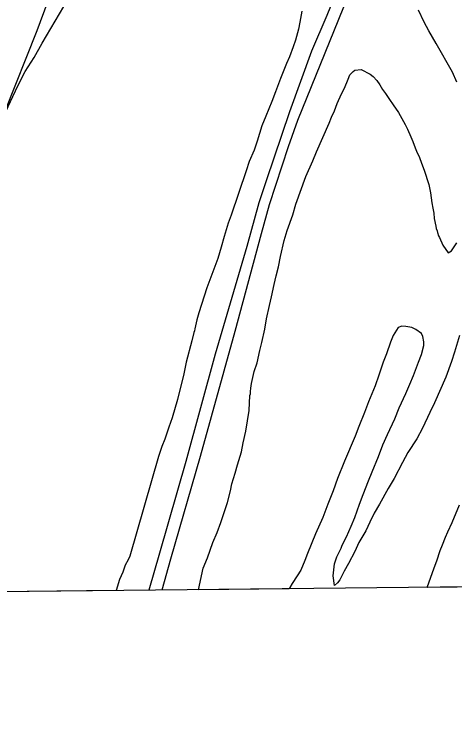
# Model space of a CAD drawing. Extents: x 3625074 to 3663148, y 511451 to 537151.
# Drawn here: x 3650691 to 3651357, y 516860 to 517947 of the extents above; entities that cross this region are included whole.
import ezdxf

# ---------------------------------------------------------------- set-up
doc = ezdxf.new("R2010")
doc.units = 0
for name, color, linetype in [('V-GRID-FRAM', 7, 'Continuous'), ('V-SITE-VEGE', 7, 'Continuous'), ('V-TOPO-SHOR', 7, 'Continuous')]:
    doc.layers.add(name, color=color, linetype=linetype)

msp = doc.modelspace()

# ---------------------------------------------------------------- linework, layer by layer
at = {"layer": 'V-GRID-FRAM'}
msp.add_lwpolyline([(3629129.4, 535042.1), (3660791.6, 535359.9), (3660982, 517178), (3629304, 516860), (3629129.4, 535042.1)], dxfattribs=at)
at = {"layer": 'V-SITE-VEGE'}
for p, q in [((3650733, 517903.6), (3650765.8, 517958.7)), ((3651126.1, 517951.9), (3651122.7, 517935.3)), ((3651122.7, 517935.3), (3651120.7, 517924.5)), ((3651120.7, 517924.5), (3651116.3, 517907.9)), ((3650720.8, 517881.6), (3650733, 517903.6)), ((3651116.3, 517907.9), (3651112.9, 517897.7)), ((3651112.9, 517897.7), (3651107, 517882.6)), ((3650707.6, 517860.6), (3650720.8, 517881.6)), ((3651107, 517882.6), (3651102.6, 517872.8)), ((3651102.6, 517872.8), (3651095.7, 517855.2)), ((3650696.3, 517838.7), (3650707.6, 517860.6)), ((3651198.7, 517855.6), (3651203.6, 517860.5)), ((3651203.6, 517860.5), (3651206.1, 517862.4)), ((3651206.1, 517862.4), (3651215.4, 517863.4)), ((3651215.4, 517863.4), (3651229, 517856.5)), ((3651229, 517856.5), (3651233.9, 517853.1)), ((3651093.8, 517849.9), (3651085.9, 517829.9)), ((3651095.7, 517855.2), (3651093.8, 517849.9)), ((3651190.4, 517835.6), (3651195.8, 517848.8)), ((3651195.8, 517848.8), (3651198.7, 517855.6)), ((3651233.9, 517853.1), (3651239.3, 517846.8)), ((3651239.3, 517846.8), (3651243.6, 517840.4)), ((3650670.8, 517784), (3650696.3, 517838.7)), ((3651186, 517826.8), (3651190.4, 517835.6)), ((3651243.6, 517840.4), (3651248, 517833.6)), ((3651085.9, 517829.9), (3651080.5, 517815.2)), ((3651179.2, 517812.2), (3651186, 517826.8)), ((3651248, 517833.6), (3651252.4, 517827.2)), ((3651252.4, 517827.2), (3651258.7, 517818.4)), ((3651080.5, 517815.2), (3651071.2, 517793.3)), ((3651258.7, 517818.4), (3651264.1, 517810.1)), ((3651175.2, 517800.9), (3651179.2, 517812.2)), ((3651264.1, 517810.1), (3651271.9, 517798.4)), ((3651071.2, 517793.3), (3651065.3, 517778.6)), ((3651167.4, 517782.4), (3651170.8, 517791.7)), ((3651170.8, 517791.7), (3651175.2, 517800.9)), ((3651271.9, 517798.4), (3651282.1, 517780.3)), ((3651147.8, 517739), (3651167.4, 517782.4)), ((3651282.1, 517780.3), (3651285.5, 517773.5)), ((3651065.3, 517778.6), (3651058.5, 517755.2)), ((3651285.5, 517773.5), (3651290.9, 517761.7)), ((3651290.9, 517761.7), (3651293.8, 517754.9)), ((3651058.5, 517755.2), (3651053.6, 517741.5)), ((3651293.8, 517754.9), (3651297.2, 517745.1)), ((3651053.6, 517741.5), (3651046.2, 517724.4)), ((3651142.4, 517725.8), (3651147.8, 517739)), ((3651297.2, 517745.1), (3651299.2, 517740.2)), ((3651299.2, 517740.2), (3651303.6, 517730.5)), ((3651303.6, 517730.5), (3651307, 517722.2)), ((3651046.2, 517724.4), (3651041.8, 517710.3)), ((3651132.1, 517701.9), (3651142.4, 517725.8)), ((3651307, 517722.2), (3651310.9, 517711.4)), ((3651041.8, 517710.3), (3651018.8, 517643.4)), ((3651310.9, 517711.4), (3651317.7, 517689.9)), ((3651117, 517659.9), (3651132.1, 517701.9)), ((3651317.7, 517689.9), (3651320.6, 517677.2)), ((3651320.6, 517677.2), (3651322.5, 517662.1)), ((3651322.5, 517662.1), (3651324, 517653.8)), ((3651112, 517643.8), (3651117, 517659.9)), ((3651324, 517653.8), (3651325.4, 517646.5)), ((3651018.8, 517643.4), (3651014.4, 517631.2)), ((3651103.7, 517620.4), (3651112, 517643.8)), ((3651325.4, 517646.5), (3651325.9, 517638.6)), ((3651014.4, 517631.2), (3651008.5, 517611.2)), ((3651325.9, 517638.6), (3651328.3, 517626.9)), ((3651099.3, 517605.2), (3651103.7, 517620.4)), ((3651328.3, 517626.9), (3651328.8, 517623.5)), ((3651328.8, 517623.5), (3651330.3, 517619.6)), ((3651330.3, 517619.6), (3651330.8, 517617.2)), ((3651008.5, 517611.2), (3651004.1, 517595.1)), ((3651330.8, 517617.2), (3651332.7, 517612.3)), ((3651332.7, 517612.3), (3651334.2, 517609.8)), ((3651334.2, 517609.8), (3651339, 517598.1)), ((3651093.4, 517580.8), (3651099.3, 517605.2)), ((3651339, 517598.1), (3651347.3, 517586.4)), ((3651352.2, 517589.8), (3651360.5, 517601.5)), ((3651004.1, 517595.1), (3650998.7, 517578)), ((3651347.3, 517586.4), (3651352.2, 517589.8)), ((3650998.7, 517578), (3650982, 517533.6)), ((3651090.5, 517565.2), (3651093.4, 517580.8)), ((3651087, 517552), (3651090.5, 517565.2)), ((3651084.1, 517538.9), (3651087, 517552)), ((3650982, 517533.6), (3650970.3, 517496)), ((3651080.1, 517520.3), (3651084.1, 517538.9)), ((3651077.2, 517507.1), (3651080.1, 517520.3)), ((3651072.3, 517486.6), (3651077.2, 517507.1)), ((3650970.3, 517496), (3650967.3, 517485.3)), ((3650967.3, 517485.3), (3650963.9, 517471.6)), ((3651069.8, 517471), (3651072.3, 517486.6)), ((3650962.4, 517466.3), (3650959.5, 517453.6)), ((3650963.4, 517468.7), (3650962.4, 517466.3)), ((3650963.9, 517471.6), (3650963.4, 517468.7)), ((3651065.4, 517451), (3651069.8, 517471)), ((3651271.5, 517473.7), (3651264.1, 517461.5)), ((3651277.3, 517475.6), (3651271.5, 517473.7)), ((3651283.2, 517475.1), (3651277.3, 517475.6)), ((3651292, 517473.7), (3651283.2, 517475.1)), ((3651298.3, 517470.7), (3651292, 517473.7)), ((3651306.6, 517464.8), (3651298.3, 517470.7)), ((3651264.1, 517461.5), (3651260.2, 517451.7)), ((3651309.1, 517460), (3651306.6, 517464.8)), ((3651310.5, 517452.2), (3651309.1, 517460)), ((3651364.2, 517461.4), (3651356.9, 517436.5)), ((3650959.5, 517453.6), (3650951.1, 517421.4)), ((3651062.5, 517438.8), (3651065.4, 517451)), ((3651260.2, 517451.7), (3651253.9, 517433.7)), ((3651307.1, 517433.1), (3651310.5, 517446.3)), ((3651310.5, 517446.3), (3651310.5, 517452.2)), ((3651058.5, 517420.2), (3651062.5, 517438.8)), ((3651253.9, 517433.7), (3651249, 517421.5)), ((3651302.2, 517421.4), (3651307.1, 517433.1)), ((3651356.9, 517436.5), (3651352, 517422.3)), ((3651352, 517422.3), (3651343.7, 517398.9)), ((3650951.1, 517421.4), (3650947.2, 517403.8)), ((3651053.6, 517407.1), (3651058.5, 517420.2)), ((3651249, 517421.5), (3651242.1, 517401.5)), ((3651294.8, 517401.4), (3651302.2, 517421.4)), ((3650947.2, 517403.8), (3650937.9, 517364.7)), ((3651049.7, 517389), (3651053.6, 517407.1)), ((3651242.1, 517401.5), (3651236.7, 517385.4)), ((3651289, 517388.2), (3651294.8, 517401.4)), ((3651048.7, 517382.2), (3651049.7, 517389)), ((3651343.7, 517398.9), (3651326.5, 517359.8)), ((3651048.2, 517376.8), (3651048.7, 517382.2)), ((3651236.7, 517385.4), (3651226.9, 517361.4)), ((3651283.1, 517374.1), (3651289, 517388.2)), ((3651046.2, 517348.5), (3651047.2, 517370.9)), ((3651047.2, 517370.9), (3651048.2, 517373.4)), ((3651048.2, 517373.4), (3651048.2, 517376.8)), ((3651273.3, 517352.1), (3651283.1, 517374.1)), ((3650937.9, 517364.7), (3650929.5, 517337.4)), ((3651226.9, 517361.4), (3651220.5, 517345.3)), ((3651326.5, 517359.8), (3651319.7, 517345.2)), ((3651041.3, 517317.2), (3651046.2, 517348.5)), ((3651266.4, 517335.5), (3651273.3, 517352.1)), ((3650929.5, 517337.4), (3650924.6, 517323.3)), ((3651220.5, 517345.3), (3651212.2, 517323.9)), ((3651255.2, 517312.1), (3651266.4, 517335.5)), ((3651319.7, 517345.2), (3651308.4, 517321.8)), ((3651212.2, 517323.9), (3651206.3, 517309.7)), ((3650924.6, 517323.3), (3650918.8, 517305.2)), ((3651036.9, 517299.2), (3651041.3, 517317.2)), ((3651308.4, 517321.8), (3651299.6, 517305.7)), ((3650918.8, 517305.2), (3650914.3, 517294)), ((3651206.3, 517309.7), (3651190.2, 517271.6)), ((3651248.3, 517296.5), (3651255.2, 517312.1)), ((3651299.6, 517305.7), (3651286.4, 517284.7)), ((3650914.3, 517294), (3650909, 517278.8)), ((3651034.4, 517286), (3651036.9, 517299.2)), ((3651241.9, 517278.9), (3651248.3, 517296.5)), ((3651028.6, 517266), (3651034.4, 517286)), ((3651286.4, 517284.7), (3651278.1, 517269.6)), ((3650909, 517278.8), (3650865.8, 517128)), ((3651190.2, 517271.6), (3651179.9, 517245.3)), ((3651232.1, 517255.5), (3651241.9, 517278.9)), ((3651278.1, 517269.6), (3651265.3, 517245.7)), ((3651025.1, 517253.8), (3651028.6, 517266)), ((3651020.2, 517237.7), (3651025.1, 517253.8)), ((3651226.8, 517241.8), (3651232.1, 517255.5)), ((3651017.8, 517227), (3651020.2, 517237.7)), ((3651179.9, 517245.3), (3651173, 517226.8)), ((3651218.4, 517221.3), (3651226.8, 517241.8)), ((3651265.3, 517245.7), (3651256.5, 517230.6)), ((3651013.4, 517209.4), (3651017.8, 517227)), ((3651173, 517226.8), (3651165.2, 517206.7)), ((3651256.5, 517230.6), (3651243.3, 517206.6)), ((3651213, 517206.7), (3651218.4, 517221.3)), ((3651003.1, 517179.1), (3651013.4, 517209.4)), ((3651165.2, 517206.7), (3651157.8, 517186.7)), ((3651206.2, 517186.7), (3651213, 517206.7)), ((3651243.3, 517206.6), (3651235.5, 517193)), ((3651353.1, 517179.2), (3651364.4, 517206)), ((3651157.8, 517186.7), (3651146.6, 517161.8)), ((3651200.3, 517173.5), (3651206.2, 517186.7)), ((3651235.5, 517193), (3651228.6, 517179.8)), ((3650997.7, 517164), (3651003.1, 517179.1)), ((3651193.4, 517157.4), (3651200.3, 517173.5)), ((3651228.6, 517179.8), (3651222.8, 517166.6)), ((3651346.8, 517165), (3651353.1, 517179.2)), ((3650991.3, 517148.9), (3650997.7, 517164)), ((3651146.6, 517161.8), (3651134.3, 517132.1)), ((3651222.8, 517166.6), (3651212, 517148.6)), ((3651343.3, 517156.7), (3651346.8, 517165)), ((3651187.1, 517144.7), (3651193.4, 517157.4)), ((3651338.4, 517145.5), (3651343.3, 517156.7)), ((3650983, 517125.9), (3650991.3, 517148.9)), ((3651178.8, 517127.1), (3651185.1, 517140.3)), ((3651185.1, 517140.3), (3651187.1, 517144.7)), ((3651212, 517148.6), (3651206.1, 517135.4)), ((3651335, 517136.7), (3651338.4, 517145.5)), ((3651134.3, 517132.1), (3651130.4, 517121.8)), ((3651206.1, 517135.4), (3651196.3, 517116.9)), ((3651330.1, 517121.1), (3651335, 517136.7)), ((3650863.3, 517122.7), (3650858.9, 517114.4)), ((3650865.8, 517128), (3650863.3, 517122.7)), ((3650976.6, 517110.3), (3650983, 517125.9)), ((3651130.4, 517121.8), (3651124.5, 517107.2)), ((3651175.3, 517116.4), (3651178.8, 517127.1)), ((3651326.2, 517110.8), (3651330.1, 517121.1)), ((3650858.9, 517114.4), (3650855, 517104.1)), ((3650969.7, 517077.5), (3650976.6, 517110.3)), ((3651124.5, 517107.2), (3651118.7, 517098.4)), ((3651173.4, 517098.3), (3651175.3, 517116.4)), ((3651196.3, 517116.9), (3651190, 517105.6)), ((3651315.3, 517081), (3651326.2, 517110.8)), ((3650855, 517104.1), (3650850.1, 517092.9)), ((3651118.7, 517098.4), (3651111.3, 517086.7)), ((3651175.3, 517083.7), (3651173.4, 517098.3)), ((3651190, 517105.6), (3651183.1, 517092.5)), ((3650850.1, 517092.9), (3650844.9, 517076.2)), ((3651111.3, 517086.7), (3651107.9, 517080.8)), ((3651179.7, 517088.1), (3651175.3, 517083.7)), ((3651183.1, 517092.5), (3651179.7, 517088.1)), ((3650844.9, 517076.2), (3650441.3, 517072.2)), ((3651106.9, 517078.9), (3650969.7, 517077.5)), ((3651107.9, 517080.8), (3651106.9, 517078.9)), ((3651360.7, 517081.4), (3651315.3, 517081))]:
    msp.add_line(p, q, dxfattribs=at)
msp.add_lwpolyline([(3651360.3, 517844.2), (3651353.5, 517859.8), (3651329.2, 517902.8), (3651318, 517921.8), (3651311.1, 517935), (3651302.4, 517953.1)], dxfattribs=at)
at = {"layer": 'V-TOPO-SHOR'}
for points in [[(3651243, 519338.3), (3651181.5, 519165.1), (3651078, 518892.7), (3650986, 518642), (3650899, 518393.6), (3650811.3, 518154.7), (3650724.8, 517921.8), (3650626.6, 517676.4), (3650581.9, 517553.4)], [(3651325.2, 518353.8), (3651232.5, 518114.9), (3651163.8, 517945.2), (3651140.3, 517891.2), (3651107.3, 517799.7), (3651072, 517695.3), (3651060.6, 517662.1), (3651042.5, 517596), (3650994.9, 517433.3), (3650950.5, 517271), (3650910.4, 517132.6), (3650894.5, 517076.7)], [(3651341.2, 518348.3), (3651222.6, 518041.3), (3651119.4, 517786.4), (3651105.3, 517746.9), (3651076.6, 517658.9), (3651064.4, 517615.5), (3651024.7, 517467.7), (3650972, 517278.8), (3650927.2, 517123.6), (3650914.1, 517076.9)]]:
    msp.add_lwpolyline(points, dxfattribs=at)

doc.saveas('drawing.dxf')
